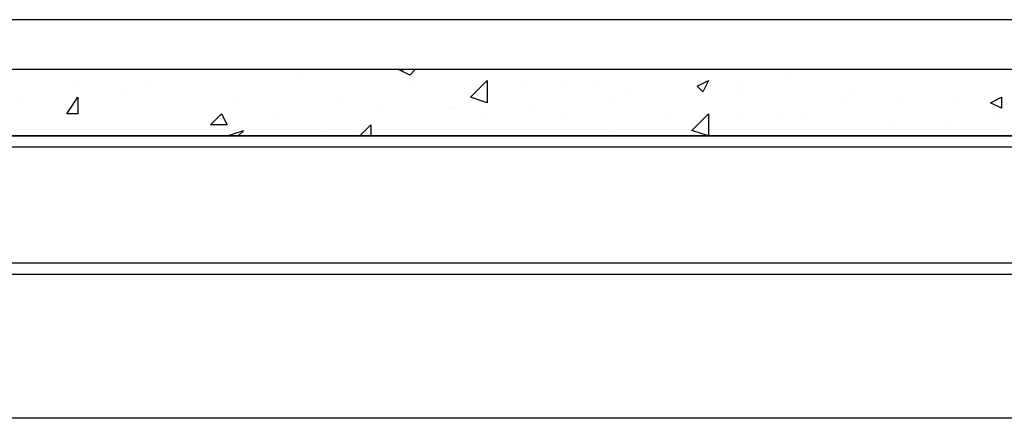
# Model space of a CAD drawing. Header units: metres. Extents: x 5.7 to 89.8, y 4 to 63.5.
# Tile 285 of 475: x 55.9 to 57.6, y 14.8 to 15.5. Entities that reach past the tile are written whole.
import ezdxf

# ---------------------------------------------------------------- set-up
doc = ezdxf.new("R2010")
doc.units = ezdxf.units.M
doc.header["$MEASUREMENT"] = 0
for name, color, linetype in [('PDF17_beam-A', 7, 'Continuous'), ('PDF17_boresh', 7, 'Continuous'), ('PDF17_hatch', 7, 'Continuous'), ('PDF17_kaff', 7, 'Continuous')]:
    doc.layers.add(name, color=color, linetype=linetype)

msp = doc.modelspace()

# ---------------------------------------------------------------- linework, layer by layer
at = {"layer": 'PDF17_beam-A', "lineweight": 25}
for points in [[(58.8884, 15.3104), (45.9344, 15.3104)], [(58.8884, 15.2911), (50.9137, 15.2911)], [(58.8884, 15.0889), (50.9137, 15.0889)], [(58.8884, 15.0696), (50.9137, 15.0696)]]:
    msp.add_lwpolyline(points, dxfattribs=at)
at = {"layer": 'PDF17_boresh', "lineweight": 25}
for points in [[(58.8306, 15.5127), (44.2682, 15.5127)], [(58.8884, 14.8192), (50.9137, 14.8192)]]:
    msp.add_lwpolyline(points, dxfattribs=at)
at = {"layer": 'PDF17_hatch', "lineweight": 25}
for points in [[(56.1531, 15.426), (56.1531, 15.426)], [(56.3457, 15.4163), (56.3457, 15.4163)], [(56.548, 15.426), (56.5384, 15.4163), (56.5191, 15.426), (56.5287, 15.426)], [(57.2029, 15.4163), (57.2029, 15.4163)], [(57.5207, 15.426), (57.5207, 15.426)], [(55.9509, 15.4067), (55.9509, 15.4067)], [(56.0857, 15.3971), (56.0857, 15.3971)], [(56.5384, 15.4067), (56.5384, 15.4067)], [(56.731, 15.3971), (56.731, 15.3971)], [(56.808, 15.3971), (56.808, 15.3971)], [(56.8562, 15.4067), (56.8562, 15.4067)], [(57.1162, 15.4067), (57.1162, 15.4067)], [(55.9509, 15.3778), (55.9509, 15.3778)], [(56.0472, 15.3874), (56.0472, 15.3874)], [(56.2302, 15.3778), (56.2302, 15.3778)], [(56.6732, 15.3874), (56.6732, 15.3874)], [(56.8851, 15.3778), (56.8851, 15.3778)], [(56.9236, 15.3874), (56.9236, 15.3874)], [(57.1066, 15.3874), (57.1066, 15.3874)], [(57.2992, 15.3778), (57.2992, 15.3778)], [(57.3089, 15.3874), (57.3089, 15.3874)], [(55.8642, 15.3682), (55.8642, 15.3682)], [(56.4228, 15.3682), (56.4228, 15.3682)], [(57.3955, 15.3682), (57.3955, 15.3682)], [(57.4918, 15.3682), (57.4918, 15.3682)], [(56.4902, 15.3586), (56.4902, 15.3586)], [(56.6058, 15.3586), (56.6058, 15.3586)], [(56.6154, 15.3586), (56.6154, 15.3586)], [(56.6636, 15.3489), (56.6636, 15.3489)], [(56.7502, 15.3586), (56.7502, 15.3586)], [(56.808, 15.3489), (56.808, 15.3489)], [(57.1066, 15.3489), (57.1066, 15.3489)], [(56.3072, 15.3393), (56.3072, 15.3393)], [(56.4517, 15.3104), (56.4709, 15.3297), (56.4709, 15.3104)], [(56.991, 15.3393), (56.991, 15.3393)], [(57.1836, 15.3393), (57.1836, 15.3393)], [(57.2222, 15.3393), (57.2222, 15.3393)], [(57.3763, 15.3297), (57.3763, 15.3297)], [(57.4726, 15.3297), (57.4726, 15.3297)], [(57.5593, 15.3393), (57.5593, 15.3393)], [(56.1242, 15.3104), (56.1242, 15.3104)], [(56.2302, 15.3104), (56.2205, 15.3104), (56.2494, 15.32), (56.2398, 15.3104)], [(56.3939, 15.32), (56.3939, 15.32)], [(56.442, 15.32), (56.442, 15.32)], [(56.8947, 15.32), (56.8947, 15.32)], [(57.0295, 15.32), (57.0295, 15.32)], [(57.5689, 15.32), (57.5689, 15.32)]]:
    msp.add_lwpolyline(points, dxfattribs=at)
for points in [[(56.6732, 15.3682), (56.6443, 15.3778), (56.6732, 15.4067)], [(57.0584, 15.4067), (57.0488, 15.3874), (57.0392, 15.3971)], [(55.9605, 15.3778), (55.9605, 15.3489), (55.9412, 15.3489)], [(57.5689, 15.3778), (57.5689, 15.3586), (57.5496, 15.3682)], [(56.2109, 15.3489), (56.2205, 15.3297), (56.1916, 15.3297)], [(57.0584, 15.3104), (57.0295, 15.32), (57.0584, 15.3489)]]:
    msp.add_lwpolyline(points, close=True, dxfattribs=at)
at = {"layer": 'PDF17_kaff', "lineweight": 30}
msp.add_lwpolyline([(58.8884, 15.426), (45.8092, 15.426), (44.1526, 15.426), (44.1526, 15.3104), (45.8092, 15.3104), (58.8884, 15.3104)], dxfattribs=at)

doc.saveas('drawing.dxf')
